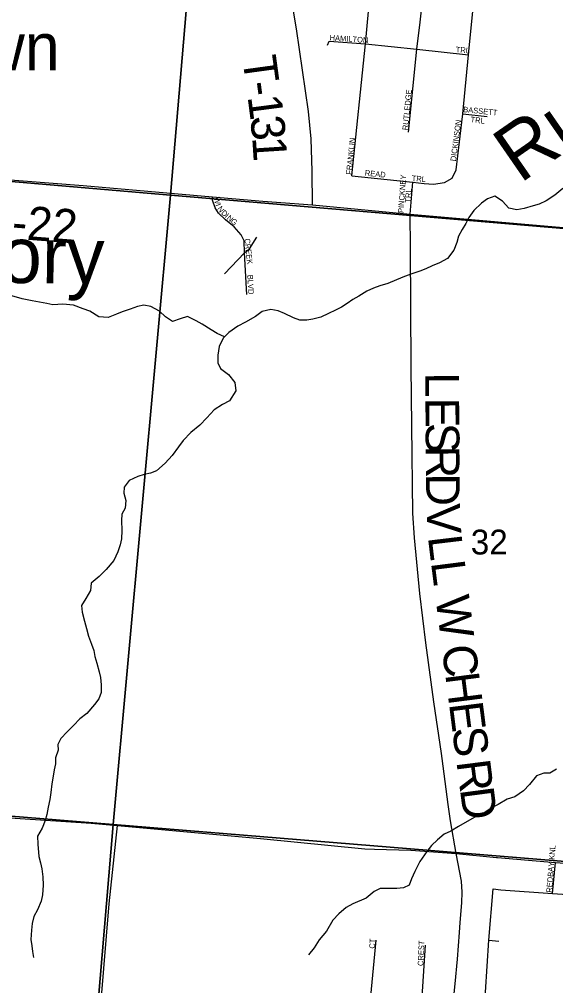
# Model space of a CAD drawing. Extents: x 1310247 to 1552180, y 377264 to 706493.
# Drawn here: x 1419489 to 1424262, y 509829 to 518423 of the extents above; entities that cross this region are included whole.
import ezdxf

# ---------------------------------------------------------------- set-up
doc = ezdxf.new("R2010")
doc.units = 0
for name, color, linetype in [('GM_X_County_Road', 7, 'Continuous'), ('GM_X_County_Road_Text', 7, 'Continuous'), ('GM_X_Minor_River', 7, 'Continuous'), ('GM_X_Minor_River_Text', 7, 'Continuous'), ('GM_X_Section', 7, 'Continuous'), ('GM_X_Section_Text', 7, 'Continuous'), ('GM_X_Township_Road', 7, 'Continuous'), ('GM_X_Township_Road_Text', 7, 'Continuous'), ('GM_X_Township_Subdivision', 7, 'Continuous'), ('GM_X_Township_Subdivision_Text', 7, 'Continuous'), ('GM_X_Unincorporated_Text', 7, 'Continuous')]:
    doc.layers.add(name, color=color, linetype=linetype)

msp = doc.modelspace()

# ---------------------------------------------------------------- linework, layer by layer
at = {"layer": 'GM_X_County_Road'}
for points in [[(1417633.2, 517138.7), (1418223.7, 517088.4), (1420058.4, 516944.6), (1421208.5, 516845.7), (1421657.2, 516807.1), (1422099.3, 516772.8), (1422968.4, 516690.9), (1424532.9, 516554.9), (1426828.1, 516356.5), (1427615.8, 516282.9), (1427901, 516260.2), (1427924, 516257.9)], [(1416310, 511584.2), (1417284.2, 511489.1), (1418057.7, 511419.4), (1418411.9, 511387.5), (1420128.6, 511274), (1420363.3, 511254.9), (1421635.9, 511136.6), (1422563.8, 511045), (1422648.5, 511042.5)], [(1422648.5, 511042.5), (1422972.7, 511032.8), (1423377.6, 511003.4), (1423735.8, 510969), (1423744.5, 510968.3)], [(1423744.5, 510968.3), (1424260.9, 510924.9), (1425402.3, 510842.4), (1426347.5, 510775.2), (1426727.3, 510739.3), (1426842, 510730.3)]]:
    msp.add_lwpolyline(points, dxfattribs=at)
at = {"layer": 'GM_X_Minor_River'}
for points in [[(1424326.3, 516918.1), (1424254.4, 516857.9), (1424178.9, 516809.8), (1424115.9, 516779.5), (1424061.3, 516762.9), (1423982.5, 516740.9), (1423916, 516728.7), (1423846.3, 516744.6), (1423789.9, 516806.2), (1423720.9, 516850.2), (1423654.1, 516825.9), (1423602.9, 516787.2), (1423534.9, 516722.9), (1423489.1, 516660), (1423461.6, 516608.6), (1423430.1, 516555.3), (1423398.4, 516496), (1423382.7, 516438.3), (1423356.7, 516368.8), (1423300.6, 516296.2), (1423227.3, 516256), (1423162.4, 516229.7), (1423107.6, 516203.1), (1423052.9, 516184.5), (1422974, 516156.6), (1422901.1, 516130.5), (1422767.2, 516074), (1422696.4, 516051.8), (1422641.8, 516033.2), (1422582.9, 516006.7), (1422509.4, 515960.6), (1422458.5, 515931.9), (1422407.4, 515897.2), (1422356.4, 515864.5), (1422301.5, 515837.9), (1422240.5, 515805.4), (1422173.5, 515775.2), (1422100.8, 515757.1), (1422048.4, 515748.4), (1421984.3, 515748.2), (1421928.7, 515767.7), (1421849.6, 515807.9), (1421794.1, 515831.4), (1421728.3, 515843.2), (1421649.5, 515823.3), (1421592.2, 515780.7), (1421502.6, 515729), (1421433.4, 515692.8), (1421353.7, 515638.8), (1421304.1, 515586), (1421268, 515512.8), (1421255.9, 515434.9), (1421256, 515368.8), (1421278.7, 515318), (1421351.4, 515264), (1421407.5, 515192.3), (1421415.5, 515117.9), (1421360.9, 515029.2), (1421297.9, 514998.8), (1421222.4, 514948.7), (1421158.3, 514880.2), (1421096.3, 514813.8), (1421016.4, 514749.7), (1420948.2, 514677.4), (1420904.6, 514622.4), (1420848.3, 514543.8), (1420786.3, 514477.3), (1420710.3, 514409.1), (1420657.5, 514386.5), (1420601, 514374), (1420544.4, 514357.5), (1420467.2, 514321.4), (1420421.5, 514262.5), (1420420.1, 514210.4), (1420438.3, 514143.8), (1420430.4, 514075.9), (1420402.8, 514022.5), (1420397.3, 513966.5), (1420402.9, 513878.1), (1420398.7, 513802.1), (1420387.2, 513748.3)], [(1421304.1, 515586), (1421314.6, 515599.7), (1421251.2, 515629.5), (1421195.9, 515661), (1421115.2, 515713.3), (1421063.9, 515742.8), (1420986.7, 515778.9), (1420920, 515760.7), (1420853.1, 515734.4), (1420790.2, 515778.2), (1420737.4, 515827.7), (1420660.4, 515869.8), (1420596.6, 515881.6), (1420542.1, 515869), (1420475.3, 515846.8), (1420404.4, 515820.6), (1420353.8, 515801.9), (1420278.8, 515771.8), (1420196.7, 515778), (1420115.9, 515826.3), (1420058.3, 515847.9), (1419971, 515880.3), (1419875, 515888.9), (1419786.7, 515885.2), (1419734.8, 515894.6), (1419669, 515908.4), (1419603.2, 515920.2), (1419515.5, 515938.6), (1419422, 515965.2)], [(1420387.2, 513748.3), (1420365.5, 513686.7), (1420331.3, 513609.4), (1420262.9, 513529.1), (1420199, 513466.6), (1420129.2, 513408.4), (1420121.4, 513342.4), (1420081.4, 513273.3), (1420043.6, 513210.2), (1420048, 513152), (1420069.8, 513071.2), (1420086, 513004.6), (1420104.2, 512938), (1420132.3, 512865), (1420152.7, 512808.4), (1420161.3, 512756), (1420179.8, 512697.4), (1420199.7, 512620.7), (1420212.3, 512570.2), (1420218.6, 512505.9), (1420216.6, 512435.8), (1420197, 512380.2), (1420159.5, 512329.1), (1420089.2, 512250.8), (1420027.7, 512202.3), (1419970, 512143.7), (1419914.3, 512087.1), (1419858.5, 512026.4), (1419831, 511975), (1419835.6, 511924.8), (1419811.6, 511855.3), (1419810.1, 511801.2), (1419800.6, 511747.3), (1419789, 511691.5), (1419777.2, 511623.7), (1419769, 511547.7), (1419759.3, 511483.8), (1419747.4, 511418), (1419733.6, 511352.2), (1419720, 511296.5), (1419692.1, 511229), (1419652.1, 511160), (1419654.1, 511087.7), (1419663.1, 510979.2), (1419677.5, 510920.7), (1419690.1, 510868.3), (1419698.2, 510797.9), (1419700.1, 510721.7), (1419695.8, 510637.6), (1419682.2, 510581.8), (1419651.9, 510502.5), (1419618.3, 510445.2), (1419602.5, 510381.5), (1419596.8, 510323.5), (1419592.5, 510239.4), (1419601, 510183.1), (1419607.6, 510132.8), (1419616.1, 510078.4)], [(1424269.8, 511755.8), (1424210.7, 511719.3), (1424156.5, 511718.7), (1424091.7, 511694.4), (1424029.4, 511617.9), (1423975.7, 511561.2), (1423898, 511507.2), (1423831.3, 511486.9), (1423749.8, 511441), (1423696.9, 511412.3), (1423633.7, 511372), (1423568.7, 511343.6), (1423495.3, 511299.5), (1423397.6, 511244), (1423330.3, 511203.7), (1423269.3, 511175.3), (1423211.8, 511124.7), (1423158.3, 511076), (1423116.7, 511021), (1423054.2, 510934.5), (1423009.6, 510845.5), (1422979.7, 510778.1), (1422958.1, 510722.6), (1422907.3, 510697.9), (1422849, 510693.4), (1422776.9, 510693.3), (1422700.7, 510693.4), (1422647.8, 510666.7), (1422576, 510608.5), (1422458.3, 510555.6), (1422399.2, 510523.1), (1422333.6, 510468.7), (1422279.9, 510412), (1422223, 510313.3), (1422158.7, 510236.8), (1422112.7, 510165.9), (1422062.8, 510103.1)]]:
    msp.add_lwpolyline(points, dxfattribs=at)
at = {"layer": 'GM_X_Section'}
for points in [[(1415813.6, 522598), (1421283.4, 522128.5), (1420834.3, 516858.3), (1415408.4, 517324.7)], [(1421283.4, 522128.5), (1426849.6, 521683), (1426330.1, 516394.3), (1420834.3, 516858.3)], [(1415408.4, 517324.7), (1420834.3, 516858.3), (1420324.2, 511263.3), (1414953.7, 511702.6)], [(1420834.3, 516858.3), (1426330.1, 516394.3), (1425760.4, 510816.7), (1420324.2, 511263.3)], [(1414953.7, 511702.6), (1420324.2, 511263.3), (1419880.8, 505993.9), (1419763.1, 506010.4), (1414533.6, 506397)], [(1420324.2, 511263.3), (1425760.4, 510816.7), (1425255.7, 505582.2), (1425189.8, 505587.6), (1419880.8, 505993.9)]]:
    msp.add_lwpolyline(points, close=True, dxfattribs=at)
at = {"layer": 'GM_X_Township_Road'}
for points in [[(1422099.3, 516772.8), (1422093.9, 517073.4), (1422084.9, 517361), (1422061.8, 517604.1), (1421956.5, 518338.1), (1421901.3, 518660), (1421719.5, 519636.6), (1421612.8, 520253.3), (1421561.3, 520590.6), (1421405.8, 521436.1), (1421317.1, 521918.9), (1421299.1, 522123.3), (1421303.7, 522176.1)], [(1423244.8, 511892.7), (1423178, 512352.2), (1423107.6, 512879.3), (1423054.5, 513315.9), (1423005.7, 513812.9), (1422989.8, 514029.7), (1422982.7, 514806.8), (1422976.9, 515333.9), (1422970.8, 516392.4), (1422968.4, 516690.9)], [(1423377.6, 511003.4), (1423326.1, 511295.3), (1423305.8, 511441.6), (1423251.1, 511849.2), (1423244.8, 511892.7)], [(1420217.7, 509695), (1420287.5, 510555.8), (1420363.3, 511254.9)], [(1423405.3, 510302.6), (1423411.9, 510390), (1423428.2, 510566.3), (1423428.8, 510661.8), (1423424.2, 510758), (1423377.6, 511003.4)], [(1423369.1, 509250.9), (1423348.4, 509305.3), (1423334.1, 509427.8), (1423338, 509526.3), (1423350.8, 509673.4), (1423366.7, 509845.9), (1423387.4, 510066.1), (1423405.3, 510302.6)]]:
    msp.add_lwpolyline(points, dxfattribs=at)
at = {"layer": 'GM_X_Township_Subdivision'}
for points in [[(1422449, 517030.8), (1422568.4, 518205.5), (1422611.5, 518655.6), (1422667.1, 519170.3)], [(1422952.2, 517419.9), (1423026.6, 518157), (1423056.2, 518397.4), (1423138.8, 519155.9)], [(1423272.4, 516970.7), (1423339.6, 517010.1), (1423375.5, 517084.6), (1423436.5, 517583.1), (1423485.8, 518107.7), (1423563.8, 518885.1)], [(1422230.4, 518192), (1422247.4, 518228.1), (1422568.4, 518205.5), (1423026.6, 518157), (1423485.8, 518107.7)], [(1423436.5, 517583.1), (1423653.5, 517559.8)], [(1422449, 517030.8), (1422991.7, 516974.3), (1423093, 516964.4), (1423174.6, 516956.3), (1423272.4, 516970.7)], [(1422968.4, 516690.9), (1422991.7, 516974.3)], [(1421512.9, 515976.7), (1421494.4, 516345.1), (1421489, 516454.3), (1421462.8, 516506.6), (1421401.4, 516577.1), (1421324.1, 516640.8), (1421261.5, 516699.9), (1421232, 516745.4), (1421208.1, 516813.6), (1421208.5, 516845.7)], [(1421313.9, 516160.9), (1421494.4, 516345.1), (1421536.8, 516381.5), (1421603.8, 516485)], [(1424233.6, 510649), (1424260.9, 510924.9)], [(1424472.7, 508836), (1424193, 508855.2), (1424100.5, 508855.2), (1424011.4, 508857.4), (1423949.4, 508858.6), (1423888.5, 508874.3), (1423838.5, 508908), (1423798.3, 508944.3), (1423685.5, 509200.3), (1423612.5, 509412.3), (1423618.2, 509569.7), (1423636.2, 509770.2), (1423666, 510233.3), (1423707.1, 510689.8)], [(1423707.1, 510689.8), (1423775.5, 510682), (1424233.6, 510649), (1425035.4, 510594.9)], [(1422535.1, 508938.3), (1422592.5, 509487), (1422666.1, 510232.9)], [(1423666, 510233.3), (1423757.5, 510224)], [(1422999.7, 508905.5), (1423056.2, 509455.1), (1423102.8, 510188.8)]]:
    msp.add_lwpolyline(points, dxfattribs=at)

# ---------------------------------------------------------------- texts
at = {"layer": 'GM_X_County_Road_Text'}
msp.add_text('C-22', height=300, rotation=355.54871, dxfattribs=at).set_placement((1419127.9, 516496.4))
at = {"layer": 'GM_X_Minor_River_Text'}
for s, rotation, p in [('Run', 34.68204, (1423944.2, 516958.2)), ('Story', 359.26237, (1418683.5, 516088.3))]:
    msp.add_text(s, height=500, rotation=rotation, dxfattribs=at).set_placement(p)
at = {"layer": 'GM_X_Section_Text'}
msp.add_text('32', height=221, rotation=0.00001, dxfattribs=at).set_placement((1423506.7, 513663.6))
at = {"layer": 'GM_X_Township_Road_Text'}
for s, rotation, p in [('T', 277.79799, (1421472.9, 518080.5)), ('-', 277.72826, (1421503.3, 517858.3)), ('1', 277.40259, (1421519.8, 517736.7)), ('3', 275.65002, (1421543.3, 517555.8)), ('1', 273.69483, (1421561.3, 517374.6)), ('L', 270.40072, (1423101.2, 515281.9)), ('E', 270.40072, (1423102.8, 515057.5)), ('S', 270.40198, (1423104.3, 514833.1)), ('R', 270.40345, (1423105.7, 514630.7)), ('D', 270.51905, (1423107.5, 514383.7)), ('V', 272.72382, (1423110.2, 514107.1)), ('L', 276.85911, (1423124.7, 513819.8)), ('L', 277.26552, (1423151.8, 513594.7)), ('W', 277.27396, (1423191.9, 513280.4)), ('C', 277.27316, (1423247.6, 512843.9)), ('H', 277.27373, (1423278.8, 512599.5)), ('E', 277.2728, (1423312.2, 512337.6)), ('S', 277.27498, (1423340.6, 512115)), ('R', 277.27535, (1423378, 511822.6)), ('D', 277.52451, (1423409.4, 511576.8))]:
    msp.add_text(s, height=300, rotation=rotation, dxfattribs=at).set_placement(p)
at = {"layer": 'GM_X_Township_Subdivision_Text'}
for s, rotation, p in [('HAMILTON', 356.08389, (1422249, 518235.4)), ('TRL', 355.60387, (1423371.1, 518129.8)), ('RUTLEDGE', 84.52278, (1422947.3, 517435)), ('BASSETT', 354.29247, (1423437.3, 517597.4)), ('TRL', 353.42141, (1423502.5, 517508.5)), ('DICKINSON', 82.50398, (1423374.2, 517158.1)), ('FRANKLIN', 84.28971, (1422446, 517039)), ('READ', 353.9886, (1422561.7, 517033.6)), ('PINCKNEY', 85.91504, (1422907.7, 516699)), ('TRL', 355.60354, (1422979.4, 516985.2)), ('W', 280.54323, (1421219.6, 516837.7)), ('TRL', 85.59904, (1422970.6, 516791.3)), ('I', 290.83232, (1421232.7, 516772)), ('N', 306.72283, (1421247.8, 516738.2)), ('D', 317.23113, (1421280.8, 516695.5)), ('I', 317.67189, (1421313.4, 516665.3)), ('N', 319.65373, (1421331.1, 516649.3)), ('G', 320.19883, (1421365, 516620.4)), ('CREEK', 276.3386, (1421492.1, 516471.4)), ('BLVD', 273.01128, (1421518.5, 516149.8)), ('REDBAY KNL', 85.45194, (1424227.9, 510654.4)), ('CT', 86.63541, (1422652.5, 510157)), ('CREST', 87.27257, (1423083.7, 510002.9))]:
    msp.add_text(s, height=50, rotation=rotation, dxfattribs=at).set_placement(p)
at = {"layer": 'GM_X_Unincorporated_Text'}
msp.add_text('Maustown', height=417, rotation=0.00001, dxfattribs=at).set_placement((1417307.1, 517970.6))

doc.saveas('drawing.dxf')
